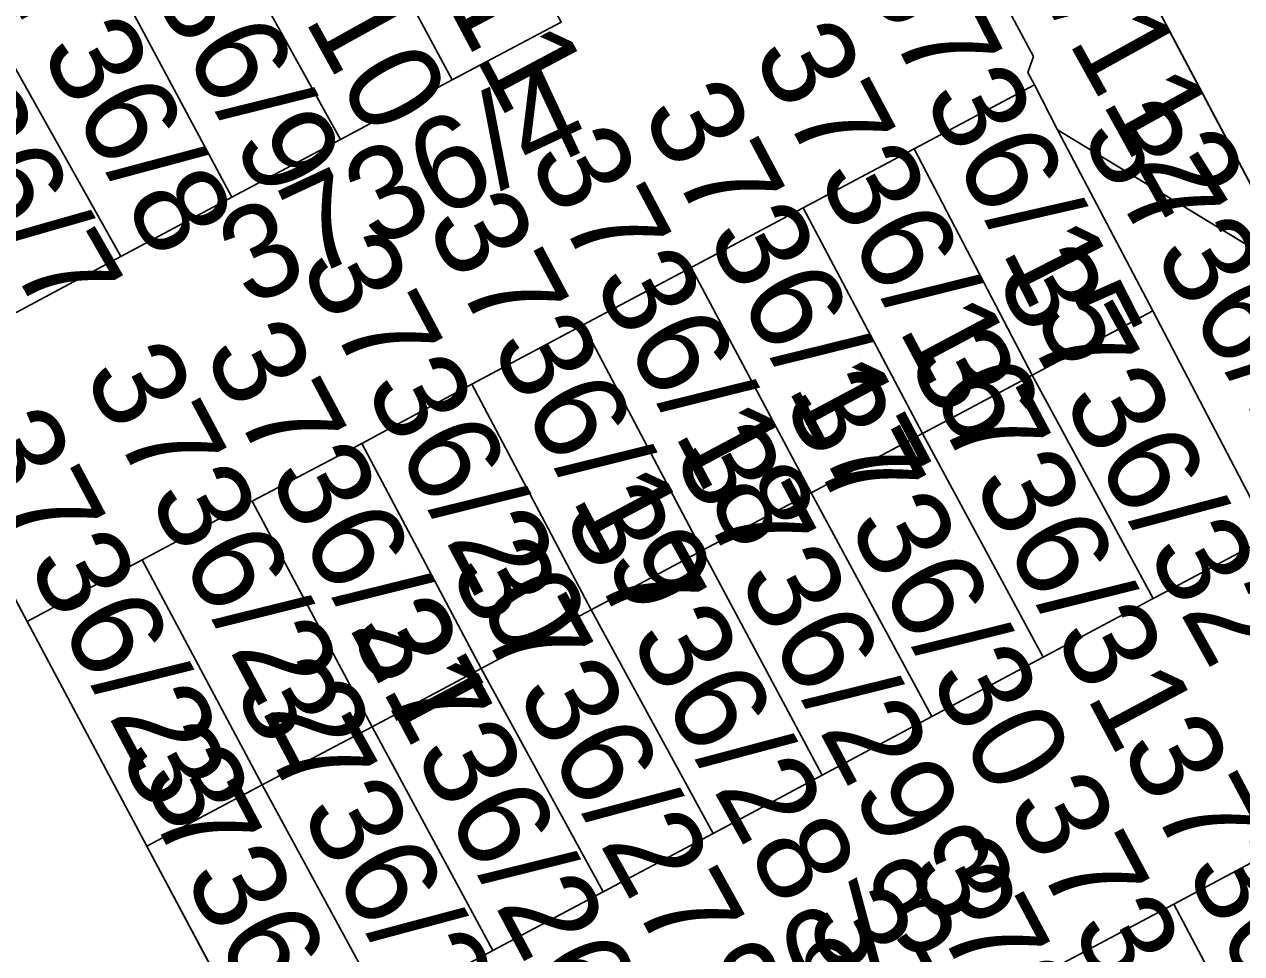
# Model space of a CAD drawing. Extents: x -262715 to -259381, y -1237238 to -1231182.
# Drawn here: x -261735.19 to -261709.07, y -1235429.83 to -1235409.89 of the extents above; entities that cross this region are included whole.
import ezdxf

# ---------------------------------------------------------------- set-up
doc = ezdxf.new("R2010")
doc.units = 0
for name, color, linetype in [('body_kn', 7, 'Continuous'), ('kladpar_druhypozemkov', 7, 'Continuous'), ('kladpar_hranice', 7, 'Continuous'), ('kladpar_parcelnecisla', 7, 'Continuous'), ('kladpar_plochy', 7, 'Continuous')]:
    doc.layers.add(name, color=color, linetype=linetype)

msp = doc.modelspace()

# ---------------------------------------------------------------- linework, layer by layer
at = {"layer": 'body_kn'}
for p, q in [((-261713.54, -1235410.58), (-261713.54, -1235410.58)), ((-261713.66, -1235410.92), (-261713.66, -1235410.92)), ((-261726.01, -1235411.08), (-261726.01, -1235411.08)), ((-261713.52, -1235411.19), (-261713.52, -1235411.19)), ((-261713.52, -1235411.19), (-261713.52, -1235411.19)), ((-261713.02, -1235412.15), (-261713.02, -1235412.15)), ((-261713.02, -1235412.15), (-261713.02, -1235412.15)), ((-261728.41, -1235412.36), (-261728.41, -1235412.36)), ((-261716.1, -1235412.56), (-261716.1, -1235412.56)), ((-261716.1, -1235412.56), (-261716.1, -1235412.56)), ((-261730.74, -1235413.6), (-261730.74, -1235413.6)), ((-261718.48, -1235413.83), (-261718.48, -1235413.83)), ((-261718.48, -1235413.83), (-261718.48, -1235413.83)), ((-261733.12, -1235414.87), (-261733.12, -1235414.87)), ((-261720.88, -1235415.11), (-261720.88, -1235415.11)), ((-261720.88, -1235415.11), (-261720.88, -1235415.11)), ((-261710.98, -1235416.04), (-261710.98, -1235416.04)), ((-261710.98, -1235416.04), (-261710.98, -1235416.04)), ((-261723.2, -1235416.34), (-261723.2, -1235416.34)), ((-261723.2, -1235416.34), (-261723.2, -1235416.34)), ((-261713.57, -1235417.42), (-261713.57, -1235417.42)), ((-261713.57, -1235417.42), (-261713.57, -1235417.42)), ((-261725.59, -1235417.61), (-261725.59, -1235417.61)), ((-261725.59, -1235417.61), (-261725.59, -1235417.61)), ((-261715.92, -1235418.67), (-261715.92, -1235418.67)), ((-261715.92, -1235418.67), (-261715.92, -1235418.67)), ((-261727.95, -1235418.88), (-261727.95, -1235418.88)), ((-261727.95, -1235418.88), (-261727.95, -1235418.88)), ((-261718.31, -1235419.94), (-261718.31, -1235419.94)), ((-261718.31, -1235419.94), (-261718.31, -1235419.94)), ((-261730.3, -1235420.12), (-261730.3, -1235420.12)), ((-261730.3, -1235420.12), (-261730.3, -1235420.12)), ((-261720.65, -1235421.18), (-261720.65, -1235421.18)), ((-261720.65, -1235421.18), (-261720.65, -1235421.18)), ((-261732.66, -1235421.38), (-261732.66, -1235421.38)), ((-261732.66, -1235421.38), (-261732.66, -1235421.38)), ((-261710.97, -1235422.21), (-261710.97, -1235422.21)), ((-261723.03, -1235422.45), (-261723.03, -1235422.45)), ((-261723.03, -1235422.45), (-261723.03, -1235422.45)), ((-261735.13, -1235422.7), (-261735.13, -1235422.7)), ((-261725.39, -1235423.71), (-261725.39, -1235423.71)), ((-261725.39, -1235423.71), (-261725.39, -1235423.71)), ((-261713.33, -1235423.47), (-261713.33, -1235423.47)), ((-261715.72, -1235424.74), (-261715.72, -1235424.74)), ((-261727.73, -1235424.96), (-261727.73, -1235424.96)), ((-261727.73, -1235424.96), (-261727.73, -1235424.96)), ((-261718.07, -1235426), (-261718.07, -1235426)), ((-261730.09, -1235426.21), (-261730.09, -1235426.21)), ((-261720.41, -1235427.25), (-261720.41, -1235427.25)), ((-261732.56, -1235427.52), (-261732.56, -1235427.52)), ((-261732.56, -1235427.52), (-261732.56, -1235427.52)), ((-261722.77, -1235428.5), (-261722.77, -1235428.5)), ((-261710.53, -1235428.77), (-261710.53, -1235428.77)), ((-261710.53, -1235428.77), (-261710.53, -1235428.77)), ((-261725.14, -1235429.76), (-261725.14, -1235429.76))]:
    msp.add_line(p, q, dxfattribs=at)
at = {"layer": 'kladpar_druhypozemkov'}
for p, q in [((-261710.8, -1235410.32), (-261710.8, -1235410.32)), ((-261729.93, -1235410.73), (-261729.93, -1235410.73)), ((-261732.33, -1235411.95), (-261732.33, -1235411.95)), ((-261726.86, -1235412.1), (-261726.86, -1235412.1)), ((-261734.73, -1235413.39), (-261734.73, -1235413.39)), ((-261712.17, -1235414.55), (-261712.17, -1235414.55)), ((-261714.92, -1235415.82), (-261714.92, -1235415.82)), ((-261717.27, -1235417.06), (-261717.27, -1235417.06)), ((-261719.65, -1235418.33), (-261719.65, -1235418.33)), ((-261710.51, -1235418.67), (-261710.51, -1235418.67)), ((-261722.29, -1235419.1), (-261722.29, -1235419.1)), ((-261712.93, -1235419.94), (-261712.93, -1235419.94)), ((-261724.73, -1235420.21), (-261724.73, -1235420.21)), ((-261715.28, -1235421.2), (-261715.28, -1235421.2)), ((-261727.08, -1235421.63), (-261727.08, -1235421.63)), ((-261717.78, -1235422.6), (-261717.78, -1235422.6)), ((-261729.43, -1235422.74), (-261729.43, -1235422.74)), ((-261731.93, -1235423.96), (-261731.93, -1235423.96)), ((-261720.08, -1235423.77), (-261720.08, -1235423.77)), ((-261722.68, -1235425.15), (-261722.68, -1235425.15)), ((-261724.93, -1235426.35), (-261724.93, -1235426.35)), ((-261727.26, -1235427.91), (-261727.26, -1235427.91)), ((-261717.22, -1235429.01), (-261717.22, -1235429.01)), ((-261729.49, -1235429.28), (-261729.49, -1235429.28))]:
    msp.add_line(p, q, dxfattribs=at)
at = {"layer": 'kladpar_hranice'}
for p, q in [((-261712.43, -1235406.61), (-261707.83, -1235415.31)), ((-261713.02, -1235412.15), (-261707.83, -1235415.31)), ((-261707.83, -1235415.31), (-261713.02, -1235412.15))]:
    msp.add_line(p, q, dxfattribs=at)
for points in [[(-261801.27, -1235369.39), (-261787.77, -1235379.3), (-261783.89, -1235381.96), (-261746.22, -1235413.83), (-261733.45, -1235436.74), (-261727.89, -1235446.72), (-261708.1, -1235482.24), (-261703.58, -1235487.53), (-261696.5, -1235491.96), (-261691.65, -1235492.63), (-261686.53, -1235491.33), (-261674.14, -1235485.03), (-261672.98, -1235482.32), (-261673.71, -1235479.97), (-261673.82, -1235479.62), (-261676.06, -1235475.38), (-261678.85, -1235470.11), (-261703.62, -1235423.27), (-261707.83, -1235415.31), (-261712.43, -1235406.61), (-261716.8, -1235398.35), (-261718.47, -1235395.18), (-261719.26, -1235393.69), (-261731.81, -1235369.96)], [(-261713.02, -1235412.15), (-261713.52, -1235411.19), (-261713.66, -1235410.92), (-261713.54, -1235410.58), (-261715.6, -1235406.74), (-261715.94, -1235406.66), (-261716.34, -1235405.93), (-261717.71, -1235403.4)], [(-261728.65, -1235406.17), (-261726.3, -1235404.94), (-261723.67, -1235409.84), (-261726.01, -1235411.08), (-261728.65, -1235406.17)], [(-261731.12, -1235407.47), (-261731.24, -1235407.25), (-261730.99, -1235407.11), (-261730.87, -1235407.34), (-261730.55, -1235407.17), (-261730.67, -1235406.95), (-261730.42, -1235406.82), (-261730.3, -1235407.04), (-261728.65, -1235406.17), (-261726.01, -1235411.08), (-261728.41, -1235412.36), (-261731.12, -1235407.47)], [(-261715.6, -1235406.74), (-261713.54, -1235410.58), (-261713.66, -1235410.92), (-261713.52, -1235411.19), (-261716.1, -1235412.56), (-261718.48, -1235413.83), (-261720.88, -1235415.11), (-261723.2, -1235416.34), (-261725.59, -1235417.61), (-261727.95, -1235418.88), (-261730.3, -1235420.12), (-261732.66, -1235421.38), (-261735.13, -1235422.7), (-261735.98, -1235421.11), (-261737.11, -1235418.99), (-261737.94, -1235417.43)], [(-261733.38, -1235408.66), (-261731.74, -1235407.79), (-261731.85, -1235407.57), (-261731.61, -1235407.44), (-261731.49, -1235407.66), (-261731.12, -1235407.47), (-261728.41, -1235412.36), (-261730.74, -1235413.6), (-261733.38, -1235408.66)], [(-261735.87, -1235409.97), (-261735.99, -1235409.74), (-261735.74, -1235409.61), (-261735.62, -1235409.84), (-261735.26, -1235409.64), (-261735.38, -1235409.42), (-261735.13, -1235409.29), (-261735.01, -1235409.51), (-261733.38, -1235408.66), (-261730.74, -1235413.6), (-261733.12, -1235414.87), (-261735.87, -1235409.97)], [(-261737.94, -1235417.43), (-261735.46, -1235416.12), (-261733.12, -1235414.87), (-261730.74, -1235413.6), (-261728.41, -1235412.36), (-261726.01, -1235411.08), (-261723.67, -1235409.84)], [(-261738.28, -1235411.23), (-261738.42, -1235410.97), (-261736.99, -1235410.21), (-261736.85, -1235410.48), (-261736.48, -1235410.29), (-261736.6, -1235410.07), (-261736.35, -1235409.94), (-261736.23, -1235410.16), (-261735.87, -1235409.97), (-261733.12, -1235414.87), (-261735.46, -1235416.12), (-261738.28, -1235411.23)], [(-261713.52, -1235411.19), (-261713.02, -1235412.15), (-261710.98, -1235416.04), (-261713.57, -1235417.42), (-261716.1, -1235412.56), (-261713.52, -1235411.19)], [(-261708.88, -1235420.05), (-261710.98, -1235416.04), (-261713.02, -1235412.15)], [(-261716.1, -1235412.56), (-261713.57, -1235417.42), (-261715.92, -1235418.67), (-261718.48, -1235413.83), (-261716.1, -1235412.56)], [(-261735.98, -1235421.11), (-261735.13, -1235422.7), (-261732.56, -1235427.52), (-261729.99, -1235432.35), (-261729.14, -1235433.95), (-261728.01, -1235436.06), (-261727.17, -1235437.64), (-261724.85, -1235442), (-261733.45, -1235436.74), (-261746.22, -1235413.83)], [(-261718.48, -1235413.83), (-261715.92, -1235418.67), (-261718.31, -1235419.94), (-261720.88, -1235415.11), (-261718.48, -1235413.83)], [(-261720.88, -1235415.11), (-261718.31, -1235419.94), (-261720.65, -1235421.18), (-261723.2, -1235416.34), (-261720.88, -1235415.11)], [(-261710.98, -1235416.04), (-261708.88, -1235420.05), (-261708.45, -1235420.87), (-261710.97, -1235422.21), (-261713.57, -1235417.42), (-261710.98, -1235416.04)], [(-261723.2, -1235416.34), (-261720.65, -1235421.18), (-261723.03, -1235422.45), (-261725.59, -1235417.61), (-261723.2, -1235416.34)], [(-261713.57, -1235417.42), (-261710.97, -1235422.21), (-261713.33, -1235423.47), (-261715.92, -1235418.67), (-261713.57, -1235417.42)], [(-261725.59, -1235417.61), (-261723.03, -1235422.45), (-261725.39, -1235423.71), (-261727.95, -1235418.88), (-261725.59, -1235417.61)], [(-261715.92, -1235418.67), (-261713.33, -1235423.47), (-261715.72, -1235424.74), (-261718.31, -1235419.94), (-261715.92, -1235418.67)], [(-261727.95, -1235418.88), (-261725.39, -1235423.71), (-261727.73, -1235424.96), (-261730.3, -1235420.12), (-261727.95, -1235418.88)], [(-261718.31, -1235419.94), (-261715.72, -1235424.74), (-261718.07, -1235426), (-261720.65, -1235421.18), (-261718.31, -1235419.94)], [(-261730.3, -1235420.12), (-261727.73, -1235424.96), (-261730.09, -1235426.21), (-261732.66, -1235421.38), (-261730.3, -1235420.12)], [(-261729.99, -1235432.35), (-261727.48, -1235431.01), (-261725.14, -1235429.76), (-261722.77, -1235428.5), (-261720.41, -1235427.25), (-261718.07, -1235426), (-261715.72, -1235424.74), (-261713.33, -1235423.47), (-261710.97, -1235422.21), (-261708.45, -1235420.87)], [(-261720.65, -1235421.18), (-261718.07, -1235426), (-261720.41, -1235427.25), (-261723.03, -1235422.45), (-261720.65, -1235421.18)], [(-261732.66, -1235421.38), (-261730.09, -1235426.21), (-261732.56, -1235427.52), (-261735.13, -1235422.7), (-261732.66, -1235421.38)], [(-261723.03, -1235422.45), (-261720.41, -1235427.25), (-261722.77, -1235428.5), (-261725.39, -1235423.71), (-261723.03, -1235422.45)], [(-261725.39, -1235423.71), (-261722.77, -1235428.5), (-261725.14, -1235429.76), (-261727.73, -1235424.96), (-261725.39, -1235423.71)], [(-261727.73, -1235424.96), (-261725.14, -1235429.76), (-261727.48, -1235431.01), (-261730.09, -1235426.21), (-261727.73, -1235424.96)], [(-261732.56, -1235427.52), (-261730.09, -1235426.21), (-261727.48, -1235431.01), (-261729.99, -1235432.35), (-261732.56, -1235427.52)], [(-261708.16, -1235427.5), (-261710.53, -1235428.77), (-261712.91, -1235430.03), (-261715.23, -1235431.27), (-261717.58, -1235432.52), (-261719.95, -1235433.79), (-261722.32, -1235435.05), (-261724.7, -1235436.32), (-261727.17, -1235437.64), (-261728.01, -1235436.06), (-261729.14, -1235433.95), (-261729.99, -1235432.35)], [(-261708.16, -1235427.5), (-261705.55, -1235432.44), (-261707.92, -1235433.7), (-261710.53, -1235428.77), (-261708.16, -1235427.5)], [(-261710.53, -1235428.77), (-261707.92, -1235433.7), (-261710.29, -1235434.97), (-261712.91, -1235430.03), (-261710.53, -1235428.77)]]:
    msp.add_lwpolyline(points, dxfattribs=at)
at = {"layer": 'kladpar_plochy'}
for p, q in [((-261735.98, -1235421.11), (-261735.13, -1235422.7)), ((-261735.13, -1235422.7), (-261732.56, -1235427.52)), ((-261732.56, -1235427.52), (-261729.99, -1235432.35))]:
    msp.add_line(p, q, dxfattribs=at)
for points in [[(-261801.27, -1235369.39), (-261787.77, -1235379.3), (-261783.89, -1235381.96), (-261746.22, -1235413.83), (-261733.45, -1235436.74), (-261727.89, -1235446.72), (-261708.1, -1235482.24), (-261703.58, -1235487.53), (-261696.5, -1235491.96), (-261691.65, -1235492.63), (-261686.53, -1235491.33), (-261674.14, -1235485.03), (-261672.98, -1235482.32), (-261673.71, -1235479.97), (-261673.82, -1235479.62), (-261676.06, -1235475.38), (-261678.85, -1235470.11), (-261703.62, -1235423.27), (-261707.83, -1235415.31), (-261712.43, -1235406.61), (-261716.8, -1235398.35), (-261718.47, -1235395.18), (-261719.26, -1235393.69), (-261731.81, -1235369.96)], [(-261715.6, -1235406.74), (-261713.54, -1235410.58), (-261713.66, -1235410.92), (-261713.52, -1235411.19), (-261716.1, -1235412.56), (-261718.48, -1235413.83), (-261720.88, -1235415.11), (-261723.2, -1235416.34), (-261725.59, -1235417.61), (-261727.95, -1235418.88), (-261730.3, -1235420.12), (-261732.66, -1235421.38), (-261735.13, -1235422.7), (-261735.98, -1235421.11), (-261737.11, -1235418.99), (-261737.94, -1235417.43), (-261735.46, -1235416.12), (-261733.12, -1235414.87), (-261730.74, -1235413.6), (-261728.41, -1235412.36), (-261726.01, -1235411.08), (-261723.67, -1235409.84)], [(-261708.16, -1235427.5), (-261710.53, -1235428.77), (-261712.91, -1235430.03), (-261715.23, -1235431.27), (-261717.58, -1235432.52), (-261719.95, -1235433.79), (-261722.32, -1235435.05), (-261724.7, -1235436.32), (-261727.17, -1235437.64), (-261728.01, -1235436.06), (-261729.14, -1235433.95), (-261729.99, -1235432.35), (-261727.48, -1235431.01), (-261725.14, -1235429.76), (-261722.77, -1235428.5), (-261720.41, -1235427.25), (-261718.07, -1235426), (-261715.72, -1235424.74), (-261713.33, -1235423.47), (-261710.97, -1235422.21), (-261708.45, -1235420.87)]]:
    msp.add_lwpolyline(points, dxfattribs=at)
for points in [[(-261713.02, -1235412.15), (-261713.52, -1235411.19), (-261713.66, -1235410.92), (-261713.54, -1235410.58), (-261715.6, -1235406.74), (-261715.94, -1235406.66), (-261716.34, -1235405.93), (-261717.71, -1235403.4), (-261712.43, -1235406.61), (-261707.83, -1235415.31)], [(-261728.65, -1235406.17), (-261726.3, -1235404.94), (-261723.67, -1235409.84), (-261726.01, -1235411.08)], [(-261731.12, -1235407.47), (-261731.24, -1235407.25), (-261730.99, -1235407.11), (-261730.87, -1235407.34), (-261730.55, -1235407.17), (-261730.67, -1235406.95), (-261730.42, -1235406.82), (-261730.3, -1235407.04), (-261728.65, -1235406.17), (-261726.01, -1235411.08), (-261728.41, -1235412.36)], [(-261733.38, -1235408.66), (-261731.74, -1235407.79), (-261731.85, -1235407.57), (-261731.61, -1235407.44), (-261731.49, -1235407.66), (-261731.12, -1235407.47), (-261728.41, -1235412.36), (-261730.74, -1235413.6)], [(-261735.87, -1235409.97), (-261735.99, -1235409.74), (-261735.74, -1235409.61), (-261735.62, -1235409.84), (-261735.26, -1235409.64), (-261735.38, -1235409.42), (-261735.13, -1235409.29), (-261735.01, -1235409.51), (-261733.38, -1235408.66), (-261730.74, -1235413.6), (-261733.12, -1235414.87)], [(-261738.28, -1235411.23), (-261738.42, -1235410.97), (-261736.99, -1235410.21), (-261736.85, -1235410.48), (-261736.48, -1235410.29), (-261736.6, -1235410.07), (-261736.35, -1235409.94), (-261736.23, -1235410.16), (-261735.87, -1235409.97), (-261733.12, -1235414.87), (-261735.46, -1235416.12)], [(-261713.52, -1235411.19), (-261713.02, -1235412.15), (-261710.98, -1235416.04), (-261713.57, -1235417.42), (-261716.1, -1235412.56)], [(-261708.88, -1235420.05), (-261710.98, -1235416.04), (-261713.02, -1235412.15), (-261707.83, -1235415.31), (-261703.62, -1235423.27)], [(-261716.1, -1235412.56), (-261713.57, -1235417.42), (-261715.92, -1235418.67), (-261718.48, -1235413.83)], [(-261718.48, -1235413.83), (-261715.92, -1235418.67), (-261718.31, -1235419.94), (-261720.88, -1235415.11)], [(-261720.88, -1235415.11), (-261718.31, -1235419.94), (-261720.65, -1235421.18), (-261723.2, -1235416.34)], [(-261710.98, -1235416.04), (-261708.88, -1235420.05), (-261708.45, -1235420.87), (-261710.97, -1235422.21), (-261713.57, -1235417.42)], [(-261723.2, -1235416.34), (-261720.65, -1235421.18), (-261723.03, -1235422.45), (-261725.59, -1235417.61)], [(-261713.57, -1235417.42), (-261710.97, -1235422.21), (-261713.33, -1235423.47), (-261715.92, -1235418.67)], [(-261725.59, -1235417.61), (-261723.03, -1235422.45), (-261725.39, -1235423.71), (-261727.95, -1235418.88)], [(-261715.92, -1235418.67), (-261713.33, -1235423.47), (-261715.72, -1235424.74), (-261718.31, -1235419.94)], [(-261727.95, -1235418.88), (-261725.39, -1235423.71), (-261727.73, -1235424.96), (-261730.3, -1235420.12)], [(-261718.31, -1235419.94), (-261715.72, -1235424.74), (-261718.07, -1235426), (-261720.65, -1235421.18)], [(-261730.3, -1235420.12), (-261727.73, -1235424.96), (-261730.09, -1235426.21), (-261732.66, -1235421.38)], [(-261720.65, -1235421.18), (-261718.07, -1235426), (-261720.41, -1235427.25), (-261723.03, -1235422.45)], [(-261732.66, -1235421.38), (-261730.09, -1235426.21), (-261732.56, -1235427.52), (-261735.13, -1235422.7)], [(-261723.03, -1235422.45), (-261720.41, -1235427.25), (-261722.77, -1235428.5), (-261725.39, -1235423.71)], [(-261725.39, -1235423.71), (-261722.77, -1235428.5), (-261725.14, -1235429.76), (-261727.73, -1235424.96)], [(-261727.73, -1235424.96), (-261725.14, -1235429.76), (-261727.48, -1235431.01), (-261730.09, -1235426.21)], [(-261732.56, -1235427.52), (-261730.09, -1235426.21), (-261727.48, -1235431.01), (-261729.99, -1235432.35)], [(-261708.16, -1235427.5), (-261705.55, -1235432.44), (-261707.92, -1235433.7), (-261710.53, -1235428.77)], [(-261710.53, -1235428.77), (-261707.92, -1235433.7), (-261710.29, -1235434.97), (-261712.91, -1235430.03)]]:
    msp.add_lwpolyline(points, close=True, dxfattribs=at)

# ---------------------------------------------------------------- texts
at = {"layer": 'kladpar_parcelnecisla'}
for s, rotation, p in [('3736/11', 298, (-261729.36, -1235403.375)), ('3736/10', 299, (-261732.442, -1235403.927)), ('3736/112', 299, (-261716.054, -1235404.397)), ('3736/9', 298, (-261733.874, -1235406.498)), ('3736/8', 299, (-261736.314, -1235407.854)), ('3736/15', 297, (-261717.272, -1235408.785)), ('3736/7', 300, (-261738.826, -1235409.304)), ('3736/16', 298, (-261719.592, -1235410.514)), ('3736/4', 25, (-261730.376, -1235415.963)), ('3736/17', 298, (-261721.97, -1235411.785)), ('3736/105', 302, (-261712.57, -1235412.302)), ('3736/18', 298, (-261724.403, -1235412.763)), ('3736/19', 298, (-261726.602, -1235414.154)), ('3736/20', 298, (-261729.31, -1235415.048)), ('3736/32', 299, (-261714.377, -1235415.341)), ('3736/21', 298, (-261731.373, -1235416.927)), ('3736/31', 298, (-261716.26, -1235417.083)), ('3736/22', 298, (-261733.946, -1235417.399)), ('3736/30', 298, (-261718.937, -1235417.984)), ('3736/23', 298, (-261736.543, -1235418.815)), ('3736/29', 298, (-261721.295, -1235419.126)), ('3736/28', 299, (-261723.669, -1235420.449)), ('3736/27', 299, (-261726.105, -1235421.611)), ('3736/26', 298, (-261728.245, -1235422.886)), ('3736/25', 299, (-261730.734, -1235424.182)), ('3736/35', 298, (-261711.698, -1235425.393)), ('3736/24', 298, (-261733.185, -1235425.546)), ('3736/36', 298, (-261714.143, -1235426.642)), ('3736/33', 29, (-261722.163, -1235433.275)), ('3736/37', 298, (-261716.28, -1235427.993)), ('3736/38', 298, (-261718.464, -1235429.091))]:
    msp.add_text(s, height=2, rotation=rotation, dxfattribs=at).set_placement(p)

doc.saveas('drawing.dxf')
